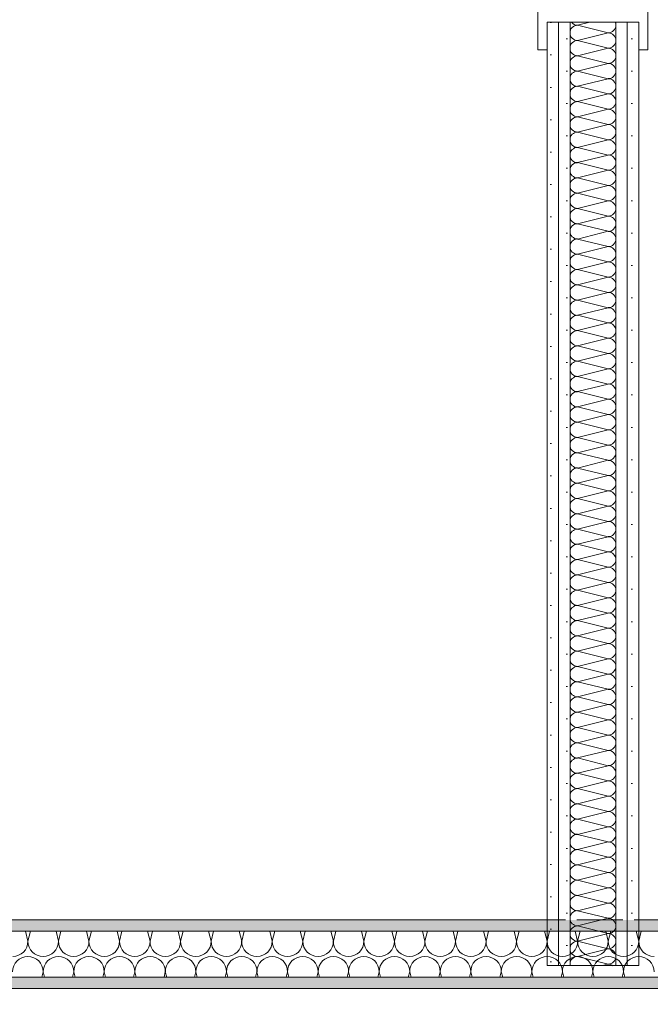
# Model space of a CAD drawing. Header units: metres. Extents: x -3.6 to 84.5, y -11 to 16.8.
# Tile 420 of 656: x 45.8 to 46.5, y -3.4 to -2.3. Entities that reach past the tile are written whole.
import ezdxf

# ---------------------------------------------------------------- set-up
doc = ezdxf.new("R2010")
doc.units = ezdxf.units.M
doc.header["$MEASUREMENT"] = 0
for name, color, linetype in [('152 - Bemaßung_ Beschriftung.Ausbau', 7, 'Continuous'), ('301 - Elemente.Linie', 7, 'Continuous'), ('302 - Elemente.Schraffur', 7, 'Continuous'), ('605 - Struktur.Wand Innen', 7, 'Continuous')]:
    doc.layers.add(name, color=color, linetype=linetype)
doc.styles.add('ERSTELLTER_STIL_2', font='txt')
doc.dimstyles.new('ERSTELLTER_STIL__3', dxfattribs={"dimtxt": 0.1, "dimasz": 0.0532, "dimexe": 0.18, "dimexo": 0.0625, "dimgap": 0, "dimtad": 1, "dimtih": 1, "dimtoh": 1, "dimzin": 0, "dimdsep": 46, "dimtxsty": 'ERSTELLTER_STIL_2', "dimblk": 'ARROWHEAD_2', "dimblk1": 'ARROWHEAD_2', "dimblk2": 'ARROWHEAD_2', "dimcen": 0.09, "dimse1": 1, "dimse2": 1, "dimclrd": 7, "dimclre": 7, "dimclrt": 7, "dimazin": 0, "dimtfac": 1, "dimtdec": 4, "dimtmove": 0, "dimatfit": 3, "dimfxl": 1, "dimtolj": 1, "dimtzin": 0, "dimarcsym": 0})
doc.dimstyles.new('ERSTELLTER_STIL__4', dxfattribs={"dimtxt": 0.1, "dimasz": 0.0532, "dimexe": 0.18, "dimexo": 0.0625, "dimgap": 0, "dimtad": 1, "dimtih": 1, "dimtoh": 1, "dimzin": 0, "dimdsep": 46, "dimtxsty": 'ERSTELLTER_STIL_2', "dimblk": 'ARROWHEAD_2', "dimblk1": 'ARROWHEAD_2', "dimblk2": 'ARROWHEAD_2', "dimcen": 0.09, "dimse1": 1, "dimse2": 1, "dimclrd": 7, "dimclre": 7, "dimclrt": 7, "dimazin": 0, "dimtfac": 1, "dimtdec": 4, "dimtmove": 2, "dimatfit": 3, "dimfxl": 1, "dimtolj": 1, "dimtzin": 0, "dimarcsym": 0})
pattern_1 = [(45, (0, 0), (-0.01767767, 0.01767767), [0, -0.025])]

# ---------------------------------------------------------------- blocks, each defined once
blk = doc.blocks.new('*X12')
at = {"layer": '302 - Elemente.Schraffur', "color": 7, "linetype": 'Continuous', "lineweight": 5}
for p, q in [((45.8333, -3.2833), (45.8306, -3.2725)), ((45.8333, -3.2833), (45.836, -3.2725)), ((45.8667, -3.2833), (45.864, -3.2725)), ((45.8667, -3.2833), (45.8694, -3.2725)), ((45.9, -3.2833), (45.8973, -3.2725)), ((45.9, -3.2833), (45.9027, -3.2725)), ((45.9333, -3.2833), (45.9306, -3.2725)), ((45.9333, -3.2833), (45.936, -3.2725)), ((45.9667, -3.2833), (45.964, -3.2725)), ((45.9667, -3.2833), (45.9694, -3.2725)), ((46, -3.2833), (45.9973, -3.2725)), ((46, -3.2833), (46.0027, -3.2725)), ((46.0333, -3.2833), (46.0306, -3.2725)), ((46.0333, -3.2833), (46.036, -3.2725)), ((46.0667, -3.2833), (46.064, -3.2725)), ((46.0667, -3.2833), (46.0694, -3.2725)), ((46.1, -3.2833), (46.0973, -3.2725)), ((46.1, -3.2833), (46.1027, -3.2725)), ((46.1333, -3.2833), (46.1306, -3.2725)), ((46.1333, -3.2833), (46.136, -3.2725)), ((46.1667, -3.2833), (46.164, -3.2725)), ((46.1667, -3.2833), (46.1694, -3.2725)), ((46.2, -3.2833), (46.1973, -3.2725)), ((46.2, -3.2833), (46.2027, -3.2725)), ((46.2333, -3.2833), (46.2306, -3.2725)), ((46.2333, -3.2833), (46.236, -3.2725)), ((46.2667, -3.2833), (46.264, -3.2725)), ((46.2667, -3.2833), (46.2694, -3.2725)), ((46.3, -3.2833), (46.2973, -3.2725)), ((46.3, -3.2833), (46.3027, -3.2725)), ((46.3333, -3.2833), (46.3306, -3.2725)), ((46.3333, -3.2833), (46.336, -3.2725)), ((46.3667, -3.2833), (46.364, -3.2725)), ((46.3667, -3.2833), (46.3694, -3.2725)), ((46.4, -3.2833), (46.3973, -3.2725)), ((46.4, -3.2833), (46.4027, -3.2725)), ((46.4333, -3.2833), (46.4306, -3.2725)), ((46.4333, -3.2833), (46.436, -3.2725)), ((46.4667, -3.2833), (46.464, -3.2725)), ((46.4667, -3.2833), (46.4694, -3.2725)), ((46.5, -3.2833), (46.4973, -3.2725)), ((46.5, -3.2833), (46.5027, -3.2725)), ((45.8485, -3.3225), (45.85, -3.3167)), ((45.8515, -3.3225), (45.85, -3.3167)), ((45.8819, -3.3225), (45.8833, -3.3167)), ((45.8848, -3.3225), (45.8833, -3.3167)), ((45.9152, -3.3225), (45.9167, -3.3167)), ((45.9181, -3.3225), (45.9167, -3.3167)), ((45.9485, -3.3225), (45.95, -3.3167)), ((45.9515, -3.3225), (45.95, -3.3167)), ((45.9819, -3.3225), (45.9833, -3.3167)), ((45.9848, -3.3225), (45.9833, -3.3167)), ((46.0152, -3.3225), (46.0167, -3.3167)), ((46.0181, -3.3225), (46.0167, -3.3167)), ((46.0485, -3.3225), (46.05, -3.3167)), ((46.0515, -3.3225), (46.05, -3.3167)), ((46.0819, -3.3225), (46.0833, -3.3167)), ((46.0848, -3.3225), (46.0833, -3.3167)), ((46.1152, -3.3225), (46.1167, -3.3167)), ((46.1181, -3.3225), (46.1167, -3.3167)), ((46.1485, -3.3225), (46.15, -3.3167)), ((46.1515, -3.3225), (46.15, -3.3167)), ((46.1819, -3.3225), (46.1833, -3.3167)), ((46.1848, -3.3225), (46.1833, -3.3167)), ((46.2152, -3.3225), (46.2167, -3.3167)), ((46.2181, -3.3225), (46.2167, -3.3167)), ((46.2485, -3.3225), (46.25, -3.3167)), ((46.2515, -3.3225), (46.25, -3.3167)), ((46.2819, -3.3225), (46.2833, -3.3167)), ((46.2848, -3.3225), (46.2833, -3.3167)), ((46.3152, -3.3225), (46.3167, -3.3167)), ((46.3181, -3.3225), (46.3167, -3.3167)), ((46.3485, -3.3225), (46.35, -3.3167)), ((46.3515, -3.3225), (46.35, -3.3167)), ((46.3819, -3.3225), (46.3833, -3.3167)), ((46.3848, -3.3225), (46.3833, -3.3167)), ((46.4152, -3.3225), (46.4167, -3.3167)), ((46.4181, -3.3225), (46.4167, -3.3167)), ((46.4485, -3.3225), (46.45, -3.3167)), ((46.4515, -3.3225), (46.45, -3.3167)), ((46.4819, -3.3225), (46.4833, -3.3167)), ((46.4848, -3.3225), (46.4833, -3.3167))]:
    blk.add_line(p, q, dxfattribs=at)
for centre, start, end in [((45.8167, -3.2833), 270, 0), ((45.85, -3.2833), 180, 270), ((45.85, -3.2833), 270, 0), ((45.8833, -3.2833), 180, 270), ((45.8833, -3.2833), 270, 0), ((45.9167, -3.2833), 180, 270), ((45.9167, -3.2833), 270, 0), ((45.95, -3.2833), 180, 270), ((45.95, -3.2833), 270, 0), ((45.9833, -3.2833), 180, 270), ((45.9833, -3.2833), 270, 0), ((46.0167, -3.2833), 180, 270), ((46.0167, -3.2833), 270, 0), ((46.05, -3.2833), 180, 270), ((46.05, -3.2833), 270, 0), ((46.0833, -3.2833), 180, 270), ((46.0833, -3.2833), 270, 0), ((46.1167, -3.2833), 180, 270), ((46.1167, -3.2833), 270, 0), ((46.15, -3.2833), 180, 270), ((46.15, -3.2833), 270, 0), ((46.1833, -3.2833), 180, 270), ((46.1833, -3.2833), 270, 0), ((46.2167, -3.2833), 180, 270), ((46.2167, -3.2833), 270, 0), ((46.25, -3.2833), 180, 270), ((46.25, -3.2833), 270, 0), ((46.2833, -3.2833), 180, 270), ((46.2833, -3.2833), 270, 0), ((46.3167, -3.2833), 180, 270), ((46.3167, -3.2833), 270, 0), ((46.35, -3.2833), 180, 270), ((46.35, -3.2833), 270, 0), ((46.3833, -3.2833), 180, 270), ((46.3833, -3.2833), 270, 0), ((46.4167, -3.2833), 180, 270), ((46.4167, -3.2833), 270, 0), ((46.45, -3.2833), 180, 270), ((46.45, -3.2833), 270, 0), ((46.4833, -3.2833), 180, 270), ((46.4833, -3.2833), 270, 0), ((46.5167, -3.2833), 180, 270), ((45.8333, -3.3167), 90, 180), ((45.8333, -3.3167), 0, 90), ((45.8667, -3.3167), 90, 180), ((45.8667, -3.3167), 0, 90), ((45.9, -3.3167), 90, 180), ((45.9, -3.3167), 0, 90), ((45.9333, -3.3167), 90, 180), ((45.9333, -3.3167), 0, 90), ((45.9667, -3.3167), 90, 180), ((45.9667, -3.3167), 0, 90), ((46, -3.3167), 90, 180), ((46, -3.3167), 0, 90), ((46.0333, -3.3167), 90, 180), ((46.0333, -3.3167), 0, 90), ((46.0667, -3.3167), 90, 180), ((46.0667, -3.3167), 0, 90), ((46.1, -3.3167), 90, 180), ((46.1, -3.3167), 0, 90), ((46.1333, -3.3167), 90, 180), ((46.1333, -3.3167), 0, 90), ((46.1667, -3.3167), 90, 180), ((46.1667, -3.3167), 0, 90), ((46.2, -3.3167), 90, 180), ((46.2, -3.3167), 0, 90), ((46.2333, -3.3167), 90, 180), ((46.2333, -3.3167), 0, 90), ((46.2667, -3.3167), 90, 180), ((46.2667, -3.3167), 0, 90), ((46.3, -3.3167), 90, 180), ((46.3, -3.3167), 0, 90), ((46.3333, -3.3167), 90, 180), ((46.3333, -3.3167), 0, 90), ((46.3667, -3.3167), 90, 180), ((46.3667, -3.3167), 0, 90), ((46.4, -3.3167), 90, 180), ((46.4, -3.3167), 0, 90), ((46.4333, -3.3167), 90, 180), ((46.4333, -3.3167), 0, 90), ((46.4667, -3.3167), 90, 180), ((46.4667, -3.3167), 0, 90), ((46.5, -3.3167), 90, 180), ((46.5, -3.3167), 0, 90)]:
    blk.add_arc(centre, 0.0167, start, end, dxfattribs=at)
blk = doc.blocks.new('*X141')
at = {"layer": '605 - Struktur.Wand Innen', "color": 7, "linetype": 'Continuous', "lineweight": 5}
for p, q in [((46.4333, -2.2833), (46.4467, -2.28)), ((46.4333, -2.2833), (46.4667, -2.2917)), ((46.4333, -2.3), (46.4667, -2.2917)), ((46.4333, -2.3), (46.4667, -2.3083)), ((46.4333, -2.3167), (46.4667, -2.3083)), ((46.4333, -2.3167), (46.4667, -2.325)), ((46.4333, -2.3333), (46.4667, -2.325)), ((46.4333, -2.3333), (46.4667, -2.3417)), ((46.4333, -2.35), (46.4667, -2.3417)), ((46.4333, -2.35), (46.4667, -2.3583)), ((46.4333, -2.3667), (46.4667, -2.3583)), ((46.4333, -2.3667), (46.4667, -2.375)), ((46.4333, -2.3833), (46.4667, -2.375)), ((46.4333, -2.3833), (46.4667, -2.3917)), ((46.4333, -2.4), (46.4667, -2.3917)), ((46.4333, -2.4), (46.4667, -2.4083)), ((46.4333, -2.4167), (46.4667, -2.4083)), ((46.4333, -2.4167), (46.4667, -2.425)), ((46.4333, -2.4333), (46.4667, -2.425)), ((46.4333, -2.4333), (46.4667, -2.4417)), ((46.4333, -2.45), (46.4667, -2.4417)), ((46.4333, -2.45), (46.4667, -2.4583)), ((46.4333, -2.4667), (46.4667, -2.4583)), ((46.4333, -2.4667), (46.4667, -2.475)), ((46.4333, -2.4833), (46.4667, -2.475)), ((46.4333, -2.4833), (46.4667, -2.4917)), ((46.4333, -2.5), (46.4667, -2.4917)), ((46.4333, -2.5), (46.4667, -2.5083)), ((46.4333, -2.5167), (46.4667, -2.5083)), ((46.4333, -2.5167), (46.4667, -2.525)), ((46.4333, -2.5333), (46.4667, -2.525)), ((46.4333, -2.5333), (46.4667, -2.5417)), ((46.4333, -2.55), (46.4667, -2.5417)), ((46.4333, -2.55), (46.4667, -2.5583)), ((46.4333, -2.5667), (46.4667, -2.5583)), ((46.4333, -2.5667), (46.4667, -2.575)), ((46.4333, -2.5833), (46.4667, -2.575)), ((46.4333, -2.5833), (46.4667, -2.5917)), ((46.4333, -2.6), (46.4667, -2.5917)), ((46.4333, -2.6), (46.4667, -2.6083)), ((46.4333, -2.6167), (46.4667, -2.6083)), ((46.4333, -2.6167), (46.4667, -2.625)), ((46.4333, -2.6333), (46.4667, -2.625)), ((46.4333, -2.6333), (46.4667, -2.6417)), ((46.4333, -2.65), (46.4667, -2.6417)), ((46.4333, -2.65), (46.4667, -2.6583)), ((46.4333, -2.6667), (46.4667, -2.6583)), ((46.4333, -2.6667), (46.4667, -2.675)), ((46.4333, -2.6833), (46.4667, -2.675)), ((46.4333, -2.6833), (46.4667, -2.6917)), ((46.4333, -2.7), (46.4667, -2.6917)), ((46.4333, -2.7), (46.4667, -2.7083)), ((46.4333, -2.7167), (46.4667, -2.7083)), ((46.4333, -2.7167), (46.4667, -2.725)), ((46.4333, -2.7333), (46.4667, -2.725)), ((46.4333, -2.7333), (46.4667, -2.7417)), ((46.4333, -2.75), (46.4667, -2.7417)), ((46.4333, -2.75), (46.4667, -2.7583)), ((46.4333, -2.7667), (46.4667, -2.7583)), ((46.4333, -2.7667), (46.4667, -2.775)), ((46.4333, -2.7833), (46.4667, -2.775)), ((46.4333, -2.7833), (46.4667, -2.7917)), ((46.4333, -2.8), (46.4667, -2.7917)), ((46.4333, -2.8), (46.4667, -2.8083)), ((46.4333, -2.8167), (46.4667, -2.8083)), ((46.4333, -2.8167), (46.4667, -2.825)), ((46.4333, -2.8333), (46.4667, -2.825)), ((46.4333, -2.8333), (46.4667, -2.8417)), ((46.4333, -2.85), (46.4667, -2.8417)), ((46.4333, -2.85), (46.4667, -2.8583)), ((46.4333, -2.8667), (46.4667, -2.8583)), ((46.4333, -2.8667), (46.4667, -2.875)), ((46.4333, -2.8833), (46.4667, -2.875)), ((46.4333, -2.8833), (46.4667, -2.8917)), ((46.4333, -2.9), (46.4667, -2.8917)), ((46.4333, -2.9), (46.4667, -2.9083)), ((46.4333, -2.9167), (46.4667, -2.9083)), ((46.4333, -2.9167), (46.4667, -2.925)), ((46.4333, -2.9333), (46.4667, -2.925)), ((46.4333, -2.9333), (46.4667, -2.9417)), ((46.4333, -2.95), (46.4667, -2.9417)), ((46.4333, -2.95), (46.4667, -2.9583)), ((46.4333, -2.9667), (46.4667, -2.9583)), ((46.4333, -2.9667), (46.4667, -2.975)), ((46.4333, -2.9833), (46.4667, -2.975)), ((46.4333, -2.9833), (46.4667, -2.9917)), ((46.4333, -3), (46.4667, -2.9917)), ((46.4333, -3), (46.4667, -3.0083)), ((46.4333, -3.0167), (46.4667, -3.0083)), ((46.4333, -3.0167), (46.4667, -3.025)), ((46.4333, -3.0333), (46.4667, -3.025)), ((46.4333, -3.0333), (46.4667, -3.0417)), ((46.4333, -3.05), (46.4667, -3.0417)), ((46.4333, -3.05), (46.4667, -3.0583)), ((46.4333, -3.0667), (46.4667, -3.0583)), ((46.4333, -3.0667), (46.4667, -3.075)), ((46.4333, -3.0833), (46.4667, -3.075)), ((46.4333, -3.0833), (46.4667, -3.0917)), ((46.4333, -3.1), (46.4667, -3.0917)), ((46.4333, -3.1), (46.4667, -3.1083)), ((46.4333, -3.1167), (46.4667, -3.1083)), ((46.4333, -3.1167), (46.4667, -3.125)), ((46.4333, -3.1333), (46.4667, -3.125)), ((46.4333, -3.1333), (46.4667, -3.1417)), ((46.4333, -3.15), (46.4667, -3.1417)), ((46.4333, -3.15), (46.4667, -3.1583)), ((46.4333, -3.1667), (46.4667, -3.1583)), ((46.4333, -3.1667), (46.4667, -3.175)), ((46.4333, -3.1833), (46.4667, -3.175)), ((46.4333, -3.1833), (46.4667, -3.1917)), ((46.4333, -3.2), (46.4667, -3.1917)), ((46.4333, -3.2), (46.4667, -3.2083)), ((46.4333, -3.2167), (46.4667, -3.2083)), ((46.4333, -3.2167), (46.4667, -3.225)), ((46.4333, -3.2333), (46.4667, -3.225)), ((46.4333, -3.2333), (46.4667, -3.2417)), ((46.4333, -3.25), (46.4667, -3.2417)), ((46.4333, -3.25), (46.4667, -3.2583)), ((46.4333, -3.2667), (46.4667, -3.2583)), ((46.4333, -3.2667), (46.4667, -3.275)), ((46.4333, -3.2833), (46.4667, -3.275)), ((46.4333, -3.2833), (46.4667, -3.2917)), ((46.4333, -3.3), (46.4667, -3.2917)), ((46.4333, -3.3), (46.4667, -3.3083)), ((46.46, -3.31), (46.4667, -3.3083))]:
    blk.add_line(p, q, dxfattribs=at)
for centre, start, end in [((46.4333, -2.2917), 90, 180), ((46.4333, -2.275), 216.8697, 270), ((46.4667, -2.2833), 270, 0), ((46.4667, -2.2833), 0, 23.5783), ((46.4333, -2.2917), 180, 270), ((46.4333, -2.3083), 90, 180), ((46.4667, -2.3), 0, 90), ((46.4667, -2.3), 270, 0), ((46.4333, -2.3083), 180, 270), ((46.4667, -2.3167), 0, 90), ((46.4333, -2.325), 90, 180), ((46.4667, -2.3167), 270, 0), ((46.4333, -2.325), 180, 270), ((46.4667, -2.3333), 0, 90), ((46.4333, -2.3417), 90, 180), ((46.4333, -2.3417), 180, 270), ((46.4667, -2.3333), 270, 0), ((46.4667, -2.35), 0, 90), ((46.4333, -2.3583), 90, 180), ((46.4667, -2.35), 270, 0), ((46.4333, -2.3583), 180, 270), ((46.4667, -2.3667), 0, 90), ((46.4333, -2.375), 90, 180), ((46.4333, -2.375), 180, 270), ((46.4667, -2.3667), 270, 0), ((46.4667, -2.3833), 0, 90), ((46.4333, -2.3917), 90, 180), ((46.4667, -2.3833), 270, 0), ((46.4333, -2.3917), 180, 270), ((46.4667, -2.4), 0, 90), ((46.4333, -2.4083), 90, 180), ((46.4667, -2.4), 270, 0), ((46.4333, -2.4083), 180, 270), ((46.4333, -2.425), 90, 180), ((46.4667, -2.4167), 0, 90), ((46.4667, -2.4167), 270, 0), ((46.4333, -2.425), 180, 270), ((46.4667, -2.4333), 0, 90), ((46.4333, -2.4417), 90, 180), ((46.4667, -2.4333), 270, 0), ((46.4333, -2.4417), 180, 270), ((46.4333, -2.4583), 90, 180), ((46.4667, -2.45), 0, 90), ((46.4667, -2.45), 270, 0), ((46.4333, -2.4583), 180, 270), ((46.4667, -2.4667), 0, 90), ((46.4333, -2.475), 90, 180), ((46.4667, -2.4667), 270, 0), ((46.4333, -2.475), 180, 270), ((46.4667, -2.4833), 0, 90), ((46.4333, -2.4917), 90, 180), ((46.4333, -2.4917), 180, 270), ((46.4667, -2.4833), 270, 0), ((46.4667, -2.5), 0, 90), ((46.4333, -2.5083), 90, 180), ((46.4667, -2.5), 270, 0), ((46.4333, -2.5083), 180, 270), ((46.4667, -2.5167), 0, 90), ((46.4333, -2.525), 90, 180), ((46.4333, -2.525), 180, 270), ((46.4667, -2.5167), 270, 0), ((46.4667, -2.5333), 0, 90), ((46.4333, -2.5417), 90, 180), ((46.4667, -2.5333), 270, 0), ((46.4333, -2.5417), 180, 270), ((46.4667, -2.55), 0, 90), ((46.4333, -2.5583), 90, 180), ((46.4333, -2.5583), 180, 270), ((46.4667, -2.55), 270, 0), ((46.4667, -2.5667), 0, 90), ((46.4333, -2.575), 90, 180), ((46.4667, -2.5667), 270, 0), ((46.4333, -2.575), 180, 270), ((46.4667, -2.5833), 0, 90), ((46.4333, -2.5917), 90, 180), ((46.4667, -2.5833), 270, 0), ((46.4333, -2.5917), 180, 270), ((46.4333, -2.6083), 90, 180), ((46.4667, -2.6), 0, 90), ((46.4667, -2.6), 270, 0), ((46.4333, -2.6083), 180, 270), ((46.4667, -2.6167), 0, 90), ((46.4333, -2.625), 90, 180), ((46.4667, -2.6167), 270, 0), ((46.4333, -2.625), 180, 270), ((46.4333, -2.6417), 90, 180), ((46.4667, -2.6333), 0, 90), ((46.4667, -2.6333), 270, 0), ((46.4333, -2.6417), 180, 270), ((46.4667, -2.65), 0, 90), ((46.4333, -2.6583), 90, 180), ((46.4667, -2.65), 270, 0), ((46.4333, -2.6583), 180, 270), ((46.4667, -2.6667), 0, 90), ((46.4333, -2.675), 90, 180), ((46.4333, -2.675), 180, 270), ((46.4667, -2.6667), 270, 0), ((46.4667, -2.6833), 0, 90), ((46.4333, -2.6917), 90, 180), ((46.4667, -2.6833), 270, 0), ((46.4333, -2.6917), 180, 270), ((46.4667, -2.7), 0, 90), ((46.4333, -2.7083), 90, 180), ((46.4333, -2.7083), 180, 270), ((46.4667, -2.7), 270, 0), ((46.4667, -2.7167), 0, 90), ((46.4333, -2.725), 90, 180), ((46.4667, -2.7167), 270, 0), ((46.4333, -2.725), 180, 270), ((46.4667, -2.7333), 0, 90), ((46.4333, -2.7417), 90, 180), ((46.4667, -2.7333), 270, 0), ((46.4333, -2.7417), 180, 270), ((46.4333, -2.7583), 90, 180), ((46.4667, -2.75), 0, 90), ((46.4667, -2.75), 270, 0), ((46.4333, -2.7583), 180, 270), ((46.4667, -2.7667), 0, 90), ((46.4333, -2.775), 90, 180), ((46.4667, -2.7667), 270, 0), ((46.4333, -2.775), 180, 270), ((46.4333, -2.7917), 90, 180), ((46.4667, -2.7833), 0, 90), ((46.4667, -2.7833), 270, 0), ((46.4333, -2.7917), 180, 270), ((46.4667, -2.8), 0, 90), ((46.4333, -2.8083), 90, 180), ((46.4667, -2.8), 270, 0), ((46.4333, -2.8083), 180, 270), ((46.4667, -2.8167), 0, 90), ((46.4333, -2.825), 90, 180), ((46.4333, -2.825), 180, 270), ((46.4667, -2.8167), 270, 0), ((46.4667, -2.8333), 0, 90), ((46.4333, -2.8417), 90, 180), ((46.4667, -2.8333), 270, 0), ((46.4333, -2.8417), 180, 270), ((46.4667, -2.85), 0, 90), ((46.4333, -2.8583), 90, 180), ((46.4333, -2.8583), 180, 270), ((46.4667, -2.85), 270, 0), ((46.4667, -2.8667), 0, 90), ((46.4333, -2.875), 90, 180), ((46.4667, -2.8667), 270, 0), ((46.4333, -2.875), 180, 270), ((46.4667, -2.8833), 0, 90), ((46.4333, -2.8917), 90, 180), ((46.4667, -2.8833), 270, 0), ((46.4333, -2.8917), 180, 270), ((46.4333, -2.9083), 90, 180), ((46.4667, -2.9), 0, 90), ((46.4667, -2.9), 270, 0), ((46.4333, -2.9083), 180, 270), ((46.4667, -2.9167), 0, 90), ((46.4333, -2.925), 90, 180), ((46.4667, -2.9167), 270, 0), ((46.4333, -2.925), 180, 270), ((46.4333, -2.9417), 90, 180), ((46.4667, -2.9333), 0, 90), ((46.4667, -2.9333), 270, 0), ((46.4333, -2.9417), 180, 270), ((46.4667, -2.95), 0, 90), ((46.4333, -2.9583), 90, 180), ((46.4667, -2.95), 270, 0), ((46.4333, -2.9583), 180, 270), ((46.4333, -2.975), 90, 180), ((46.4667, -2.9667), 0, 90), ((46.4667, -2.9667), 270, 0), ((46.4333, -2.975), 180, 270), ((46.4667, -2.9833), 0, 90), ((46.4333, -2.9917), 90, 180), ((46.4667, -2.9833), 270, 0), ((46.4333, -2.9917), 180, 270), ((46.4667, -3), 0, 90), ((46.4333, -3.0083), 90, 180), ((46.4333, -3.0083), 180, 270), ((46.4667, -3), 270, 0), ((46.4667, -3.0167), 0, 90), ((46.4333, -3.025), 90, 180), ((46.4667, -3.0167), 270, 0), ((46.4333, -3.025), 180, 270), ((46.4667, -3.0333), 0, 90), ((46.4333, -3.0417), 90, 180), ((46.4333, -3.0417), 180, 270), ((46.4667, -3.0333), 270, 0), ((46.4667, -3.05), 0, 90), ((46.4333, -3.0583), 90, 180), ((46.4667, -3.05), 270, 0), ((46.4333, -3.0583), 180, 270), ((46.4667, -3.0667), 0, 90), ((46.4333, -3.075), 90, 180), ((46.4667, -3.0667), 270, 0), ((46.4333, -3.075), 180, 270), ((46.4333, -3.0917), 90, 180), ((46.4667, -3.0833), 0, 90), ((46.4667, -3.0833), 270, 0), ((46.4333, -3.0917), 180, 270), ((46.4667, -3.1), 0, 90), ((46.4333, -3.1083), 90, 180), ((46.4667, -3.1), 270, 0), ((46.4333, -3.1083), 180, 270), ((46.4333, -3.125), 90, 180), ((46.4667, -3.1167), 0, 90), ((46.4667, -3.1167), 270, 0), ((46.4333, -3.125), 180, 270), ((46.4667, -3.1333), 0, 90), ((46.4333, -3.1417), 90, 180), ((46.4667, -3.1333), 270, 0), ((46.4333, -3.1417), 180, 270), ((46.4667, -3.15), 0, 90), ((46.4333, -3.1583), 90, 180), ((46.4333, -3.1583), 180, 270), ((46.4667, -3.15), 270, 0), ((46.4667, -3.1667), 0, 90), ((46.4333, -3.175), 90, 180), ((46.4667, -3.1667), 270, 0), ((46.4333, -3.175), 180, 270), ((46.4667, -3.1833), 0, 90), ((46.4333, -3.1917), 90, 180), ((46.4333, -3.1917), 180, 270), ((46.4667, -3.1833), 270, 0), ((46.4667, -3.2), 0, 90), ((46.4333, -3.2083), 90, 180), ((46.4667, -3.2), 270, 0), ((46.4333, -3.2083), 180, 270), ((46.4667, -3.2167), 0, 90), ((46.4333, -3.225), 90, 180), ((46.4667, -3.2167), 270, 0), ((46.4333, -3.225), 180, 270), ((46.4333, -3.2417), 90, 180), ((46.4667, -3.2333), 0, 90), ((46.4667, -3.2333), 270, 0), ((46.4333, -3.2417), 180, 270), ((46.4667, -3.25), 0, 90), ((46.4333, -3.2583), 90, 180), ((46.4667, -3.25), 270, 0), ((46.4333, -3.2583), 180, 270), ((46.4333, -3.275), 90, 180), ((46.4667, -3.2667), 0, 90), ((46.4667, -3.2667), 270, 0), ((46.4333, -3.275), 180, 270), ((46.4667, -3.2833), 0, 90), ((46.4333, -3.2917), 90, 180), ((46.4667, -3.2833), 270, 0), ((46.4333, -3.2917), 180, 270), ((46.4333, -3.3083), 90, 180), ((46.4667, -3.3), 0, 90), ((46.4667, -3.3), 270, 0), ((46.4333, -3.3083), 180, 191.5368), ((46.4667, -3.3167), 53.1304, 90)]:
    blk.add_arc(centre, 0.00833, start, end, dxfattribs=at)
blk = doc.blocks.new('*D295')
at = {"layer": '152 - Bemaßung_ Beschriftung.Ausbau', "color": 7, "linetype": 'Continuous', "lineweight": 5}
for p, q in [((44.79, -9.1375), (44.79, -9.0325)), ((44.8102, -9.05), (44.7698, -9.12)), ((47.3102, -9.05), (47.2698, -9.12)), ((44.54, -9.085), (44.79, -9.085)), ((44.79, -9.085), (47.29, -9.085))]:
    blk.add_line(p, q, dxfattribs=at)
at = {"layer": '152 - Bemaßung_ Beschriftung.Ausbau', "color": 7, "lineweight": 5, "char_height": 0.1, "attachment_point": 7, "style": 'ERSTELLTER_STIL_2'}
for s, insert in [('\\A1;{\\pql;\\fArial|b0|i0|c0|p38;2,50}', (45.8311, -9.065)), ('\\A1;{\\pql;\\fArial|b0|i0|c0|p38;15}', (47.118, -9.065))]:
    blk.add_mtext(s, dxfattribs=dict(at, insert=insert))
blk = doc.blocks.new('ARROWHEAD_2')
at = {"color": 0, "linetype": 'Continuous', "lineweight": 0}
for p, q in [((-0.378, -0.655), (0.378, 0.655)), ((0, 0), (-1, 0))]:
    blk.add_line(p, q, dxfattribs=at)
blk = doc.blocks.new('*D296')
at = {"layer": '152 - Bemaßung_ Beschriftung.Ausbau', "color": 7, "linetype": 'Continuous', "lineweight": 5}
for p, q in [((47.29, -9.1375), (47.29, -9.0325)), ((47.3102, -9.05), (47.2698, -9.12)), ((47.4602, -9.05), (47.4198, -9.12)), ((44.79, -9.085), (47.29, -9.085)), ((47.29, -9.085), (47.44, -9.085))]:
    blk.add_line(p, q, dxfattribs=at)
blk = doc.blocks.new('*D483')
at = {"layer": '152 - Bemaßung_ Beschriftung.Ausbau', "color": 7, "linetype": 'Continuous', "lineweight": 5}
for p, q in [((44.13, -10.1375), (44.13, -10.0325)), ((44.1502, -10.05), (44.1098, -10.12)), ((52.1302, -10.05), (52.0898, -10.12)), ((43.89, -10.085), (44.13, -10.085)), ((44.13, -10.085), (52.11, -10.085))]:
    blk.add_line(p, q, dxfattribs=at)
at = {"layer": '152 - Bemaßung_ Beschriftung.Ausbau', "color": 7, "lineweight": 5, "char_height": 0.1, "attachment_point": 7, "style": 'ERSTELLTER_STIL_2'}
for s, insert in [('\\A1;{\\pql;\\fArial|b0|i0|c0|p38;7,98}', (47.987, -10.065)), ('\\A1;{\\pql;\\fArial|b0|i0|c0|p38;14}', (52.1028, -10.0755))]:
    blk.add_mtext(s, dxfattribs=dict(at, insert=insert))
blk = doc.blocks.new('*D484')
at = {"layer": '152 - Bemaßung_ Beschriftung.Ausbau', "color": 7, "linetype": 'Continuous', "lineweight": 5}
for p, q in [((52.11, -10.1375), (52.11, -10.0325)), ((52.1302, -10.05), (52.0898, -10.12)), ((52.2702, -10.05), (52.2298, -10.12)), ((44.13, -10.085), (52.11, -10.085)), ((52.11, -10.085), (52.25, -10.085))]:
    blk.add_line(p, q, dxfattribs=at)
blk = doc.blocks.new('*D518')
at = {"layer": '152 - Bemaßung_ Beschriftung.Ausbau', "color": 7, "linetype": 'Continuous', "lineweight": 5}
for p, q in [((43.88, -9.6375), (43.88, -9.5325)), ((43.9002, -9.55), (43.8598, -9.62)), ((47.2002, -9.55), (47.1598, -9.62)), ((43.58, -9.585), (43.88, -9.585)), ((43.88, -9.585), (47.18, -9.585))]:
    blk.add_line(p, q, dxfattribs=at)
at = {"layer": '152 - Bemaßung_ Beschriftung.Ausbau', "color": 7, "lineweight": 5, "insert": (45.397, -9.565), "char_height": 0.1, "attachment_point": 7, "style": 'ERSTELLTER_STIL_2'}
blk.add_mtext('\\A1;{\\pql;\\fArial|b0|i0|c0|p38;3,30}', dxfattribs=at)
blk = doc.blocks.new('*D519')
at = {"layer": '152 - Bemaßung_ Beschriftung.Ausbau', "color": 7, "linetype": 'Continuous', "lineweight": 5}
for p, q in [((47.18, -9.6375), (47.18, -9.5325)), ((47.2002, -9.55), (47.1598, -9.62)), ((47.5002, -9.55), (47.4598, -9.62)), ((43.88, -9.585), (47.18, -9.585)), ((47.18, -9.585), (47.48, -9.585))]:
    blk.add_line(p, q, dxfattribs=at)
at = {"layer": '152 - Bemaßung_ Beschriftung.Ausbau', "color": 7, "lineweight": 5, "insert": (47.2541, -9.565), "char_height": 0.1, "attachment_point": 7, "style": 'ERSTELLTER_STIL_2'}
blk.add_mtext('\\A1;{\\pql;\\fArial|b0|i0|c0|p38;30}', dxfattribs=at)
blk = doc.blocks.new('*D644')
at = {"layer": '152 - Bemaßung_ Beschriftung.Ausbau', "color": 7, "linetype": 'Continuous', "lineweight": 5}
for p, q in [((-0.165, -10.6375), (-0.165, -10.5325)), ((62.425, -10.6375), (62.425, -10.5325)), ((-0.1448, -10.55), (-0.1852, -10.62)), ((62.4048, -10.62), (62.4452, -10.55)), ((-0.1992, -10.585), (-0.165, -10.585)), ((-0.165, -10.585), (62.425, -10.585)), ((62.425, -10.585), (62.4593, -10.585))]:
    blk.add_line(p, q, dxfattribs=at)
at = {"layer": '152 - Bemaßung_ Beschriftung.Ausbau', "color": 7, "lineweight": 5, "insert": (30.959, -10.565), "char_height": 0.1, "attachment_point": 7, "style": 'ERSTELLTER_STIL_2'}
blk.add_mtext('\\A1;{\\pql;\\fArial|b0|i0|c0|p38;62,59}', dxfattribs=at)

msp = doc.modelspace()

# ---------------------------------------------------------------- hatches: boundary and pattern name
at = {"layer": '302 - Elemente.Schraffur', "linetype": 'Continuous', "lineweight": 5}
h = msp.add_hatch(dxfattribs=at)
h.set_pattern_fill('Gips_0001', style=0, pattern_type=2)
h.set_pattern_definition(pattern_1)
h.paths.add_polyline_path([(45.1625, -3.26), (45.1625, -3.2725), (50.4, -3.2725), (50.4, -3.26)])
h = msp.add_hatch(dxfattribs=at)
h.set_pattern_fill('Gips_0001', style=0, pattern_type=2)
h.set_pattern_definition(pattern_1)
h.paths.add_polyline_path([(50.4, -3.3225), (45.225, -3.3225), (45.225, -3.335), (50.4, -3.335)])
at = {"layer": '605 - Struktur.Wand Innen', "linetype": 'Continuous', "lineweight": 0, "true_color": 0x000000}
h = msp.add_hatch(dxfattribs=at)
h.set_pattern_fill('Gips_0001', color=18, style=0, pattern_type=2)
h.set_pattern_definition(pattern_1)
h.paths.add_polyline_path([(46.4, -3.31), (46.4125, -3.31), (46.4125, -2.28), (46.4, -2.28)])
h = msp.add_hatch(dxfattribs=at)
h.set_pattern_fill('Gips_0001', color=18, style=0, pattern_type=2)
h.set_pattern_definition(pattern_1)
h.paths.add_polyline_path([(46.4125, -3.31), (46.425, -3.31), (46.425, -2.28), (46.4125, -2.28)])
h = msp.add_hatch(dxfattribs=at)
h.set_pattern_fill('Gips_0001', color=18, style=0, pattern_type=2)
h.set_pattern_definition(pattern_1)
h.paths.add_polyline_path([(46.475, -3.31), (46.4875, -3.31), (46.4875, -2.28), (46.475, -2.28)])
h = msp.add_hatch(dxfattribs=at)
h.set_pattern_fill('Gips_0001', color=18, style=0, pattern_type=2)
h.set_pattern_definition(pattern_1)
h.paths.add_polyline_path([(46.4875, -3.31), (46.5, -3.31), (46.5, -2.28), (46.4875, -2.28)])

# ---------------------------------------------------------------- linework, layer by layer
at = {"layer": '301 - Elemente.Linie', "color": 7, "linetype": 'Continuous', "lineweight": 13}
for p, q in [((50.4, -3.2725), (45.2125, -3.2725)), ((50.4, -3.3225), (45.225, -3.3225))]:
    msp.add_line(p, q, dxfattribs=at)
for points in [[(46.42, -3.26), (45.15, -3.26)], [(46.4825, -3.26), (46.4325, -3.26)], [(46.4325, -3.26), (46.4825, -3.26)], [(50.4, -3.26), (46.495, -3.26)], [(45.225, -3.335), (50.4, -3.335)]]:
    msp.add_lwpolyline(points, dxfattribs=at)
at = {"layer": '605 - Struktur.Wand Innen', "color": 7, "linetype": 'Continuous', "lineweight": 13}
for p, q in [((46.51, -2.31), (46.51, -2.25)), ((46.39, -2.26), (46.39, -2.31)), ((46.4, -2.31), (46.4, -2.28)), ((46.4, -2.28), (46.5, -2.28)), ((46.5, -2.28), (46.5, -2.31)), ((46.39, -2.31), (46.4, -2.31)), ((46.5, -2.31), (46.51, -2.31))]:
    msp.add_line(p, q, dxfattribs=at)
at = {"layer": '605 - Struktur.Wand Innen', "color": 7, "linetype": 'Continuous', "lineweight": 5}
for p, q in [((46.4, -2.28), (46.4125, -2.28)), ((46.4, -2.28), (46.4125, -2.28)), ((46.4, -2.28), (46.4125, -2.28)), ((46.4125, -2.28), (46.4125, -3.31)), ((46.4125, -2.28), (46.425, -2.28)), ((46.4125, -2.28), (46.425, -2.28)), ((46.4125, -2.28), (46.425, -2.28)), ((46.425, -2.28), (46.425, -3.31)), ((46.425, -2.28), (46.475, -2.28)), ((46.425, -2.28), (46.475, -2.28)), ((46.425, -2.28), (46.475, -2.28)), ((46.475, -3.31), (46.475, -2.28)), ((46.475, -2.28), (46.4875, -2.28)), ((46.475, -2.28), (46.4875, -2.28)), ((46.475, -2.28), (46.4875, -2.28)), ((46.4875, -3.31), (46.4875, -2.28)), ((46.4875, -2.28), (46.5, -2.28)), ((46.4875, -2.28), (46.5, -2.28)), ((46.4875, -2.28), (46.5, -2.28))]:
    msp.add_line(p, q, dxfattribs=at)
at = {"layer": '605 - Struktur.Wand Innen', "color": 7, "linetype": 'Continuous', "lineweight": 5, "flags": 128}
for points in [[(46.4, -2.28), (46.4, -3.31)], [(46.5, -3.31), (46.5, -2.28)], [(46.4, -3.31), (46.5, -3.31)]]:
    msp.add_lwpolyline(points, dxfattribs=at)

# ---------------------------------------------------------------- block references
at = {"layer": '302 - Elemente.Schraffur', "color": 7, "linetype": 'Continuous', "lineweight": 5}
msp.add_blockref('*X12', (0, 0), dxfattribs=at)
at = {"layer": '605 - Struktur.Wand Innen', "color": 7, "lineweight": 18}
msp.add_blockref('*X141', (0, 0), dxfattribs=at)

# ---------------------------------------------------------------- dimensions: what is measured, and where the dimension line sits
at = {"layer": '152 - Bemaßung_ Beschriftung.Ausbau', "color": 7, "linetype": 'Continuous', "lineweight": 5}
for base, p1, p2, dimstyle, picture, middle in [((62.425, -10.585), (-0.165, -0.145), (62.425, 5.1), 'ERSTELLTER_STIL__3', '*D644', (31.127, -10.515)), ((47.29, -9.085), (44.79, 1.5575), (47.29, 2.9357), 'ERSTELLTER_STIL__3', '*D295', (45.961, -9.015)), ((47.44, -9.085), (47.29, 2.9357), (47.44, 2.9357), 'ERSTELLTER_STIL__3', '*D296', (47.1942, -9.015)), ((47.18, -9.585), (43.88, 0.7), (47.18, 0.7), 'ERSTELLTER_STIL__3', '*D518', (45.5268, -9.515)), ((47.48, -9.585), (47.18, 0.7), (47.48, 0.7), 'ERSTELLTER_STIL__3', '*D519', (47.3303, -9.515)), ((52.11, -10.085), (44.13, -8.085), (52.11, -3.26), 'ERSTELLTER_STIL__3', '*D483', (48.1169, -10.015)), ((52.25, -10.085), (52.11, -3.26), (52.25, -3.26), 'ERSTELLTER_STIL__4', '*D484', (52.179, -10.0255))]:
    dim = msp.add_linear_dim(base=base, p1=p1, p2=p2, dimstyle=dimstyle, dxfattribs=at)
    dim.commit()
    dim.dimension.update_dxf_attribs({"geometry": picture, "text_midpoint": middle, "dimtype": 160})

doc.saveas('drawing.dxf')
